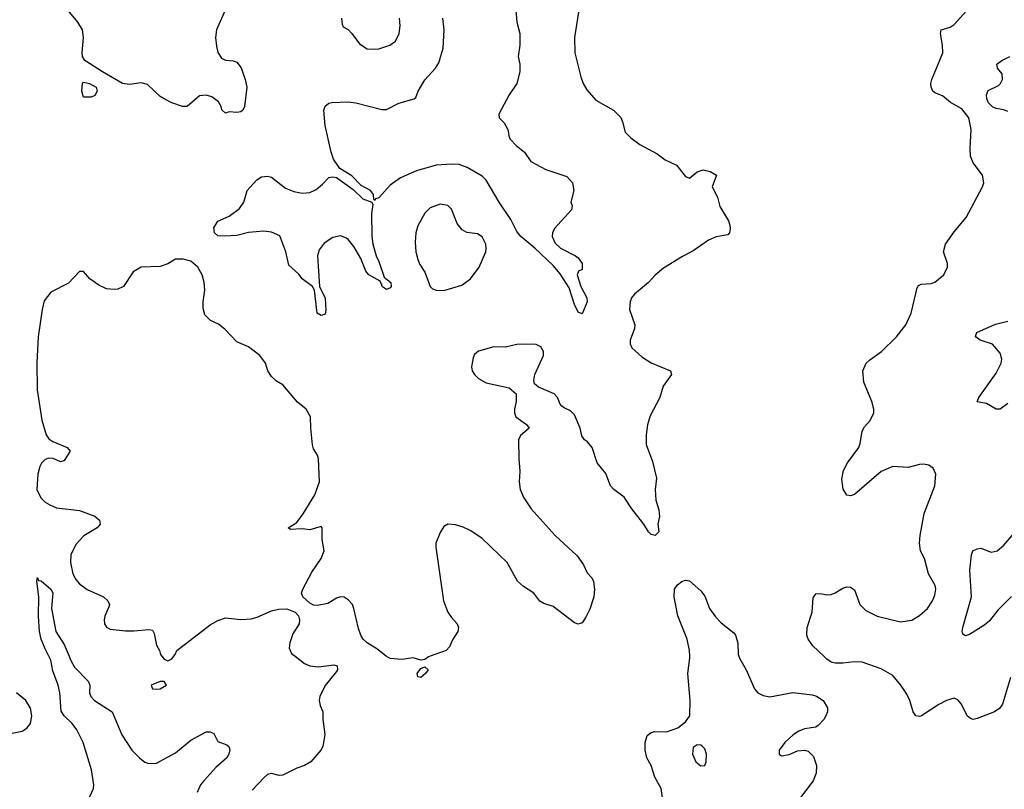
# Model space of a CAD drawing. Header units: inches. Extents: x 1550315 to 1685896, y 510706 to 640504.
# Tile 383 of 452: x 1652797 to 1657932, y 579306 to 583322. Entities that reach past the tile are written whole.
import ezdxf

# ---------------------------------------------------------------- set-up
doc = ezdxf.new("R2010")
doc.units = ezdxf.units.IN
doc.header["$MEASUREMENT"] = 0
doc.layers.add('B6557', color=7, linetype='Continuous')
doc.layers.add('B6558', color=7, linetype='Continuous')

msp = doc.modelspace()

# ---------------------------------------------------------------- linework, layer by layer
at = {"layer": 'B6557', "color": 5}
for points, elevation in [([(1652790, 579081.6), (1652830, 579096.4), (1652889.2, 579089.2), (1652910, 579094.7), (1653050, 579159), (1653115, 579210), (1653154.4, 579250), (1653182.6, 579310), (1653184.5, 579330), (1653172.3, 579407.7), (1653128.3, 579550), (1653096.2, 579616.2), (1653071.5, 579650), (1653029.8, 579690), (1653014.1, 579714.1), (1653006, 579810), (1652998.1, 579850), (1652970, 579924.7), (1652960, 579980), (1652949.8, 580000)], 560), ([(1653054.7, 580000), (1653061.9, 579981.9), (1653083.8, 579943.8), (1653154, 579870), (1653162.6, 579850), (1653162, 579810), (1653167.9, 579790), (1653187.4, 579770), (1653278.9, 579710), (1653330.2, 579590), (1653382.8, 579510), (1653422, 579470), (1653450, 579447.2), (1653470, 579439.7), (1653510, 579442.3), (1653610, 579496.3), (1653690, 579562.7), (1653770, 579605.2), (1653790, 579606), (1653810, 579597.1), (1653830, 579556), (1653877.7, 579537.7), (1653888.5, 579528.5), (1653892.5, 579512.5), (1653888.7, 579490), (1653877.4, 579470), (1653820.2, 579419.8), (1653756.9, 579350), (1653740.9, 579330), (1653722.6, 579290)], 560), ([(1653538.7, 580000), (1653550, 579984.7), (1653570, 579976), (1653590, 579986.8), (1653600.8, 580000)], 580), ([(1654234.4, 580000), (1654282.8, 579962.8), (1654310, 579950.2), (1654355.2, 579944.8), (1654436, 579956), (1654453, 579950), (1654454.9, 579930), (1654450, 579920.9), (1654390, 579847.8), (1654362, 579790), (1654358.6, 579770), (1654363.9, 579743.9), (1654378, 579710), (1654378.4, 579670), (1654388.2, 579591.8), (1654378, 579530), (1654368, 579510), (1654314.9, 579450), (1654282, 579430), (1654243.1, 579416.9), (1654170, 579379.1), (1654150, 579378.3), (1654110, 579388.2), (1654090, 579383), (1654072.1, 579367.9), (1654010, 579300.7)], 580), ([(1654937.4, 580000), (1654930, 579997.3), (1654910, 579983.6), (1654890, 579980.4), (1654850, 579991.9), (1654790, 579983.4), (1654730, 579988.7), (1654710, 579998.3), (1654707.9, 580000)], 580), ([(1656151.8, 579250), (1656142.7, 579310), (1656110, 579369), (1656089.7, 579430), (1656068.4, 579470), (1656059.7, 579510), (1656058.7, 579550), (1656070, 579586), (1656090, 579602.8), (1656110, 579607.3), (1656170, 579606), (1656230, 579626.8), (1656270, 579657.3), (1656291.3, 579690), (1656294, 579770), (1656282.3, 579910), (1656292.1, 579990), (1656291.9, 580000)], 580), ([(1656547.4, 580000), (1656550.3, 579990), (1656586.7, 579930), (1656630, 579830.7), (1656646.4, 579810), (1656675.3, 579795.2), (1656710, 579789.1), (1656830, 579810.4), (1656930, 579798.4), (1656952, 579792), (1656986.8, 579770), (1657010, 579731.3), (1657010.4, 579710), (1657001.6, 579690), (1656990.4, 579670), (1656961.4, 579638.6), (1656950, 579629.5), (1656890, 579621.6), (1656860.7, 579610), (1656830.8, 579590), (1656786.8, 579550), (1656758, 579510), (1656758, 579490), (1656770, 579481), (1656810, 579487.7), (1656854.2, 579505.8), (1656890, 579510.6), (1656910, 579504.9), (1656936.7, 579476.7), (1656953.4, 579430), (1656950.3, 579390), (1656935.3, 579350), (1656858.9, 579250)], 580), ([(1657963.7, 579890), (1657922.8, 579750), (1657908.3, 579730), (1657880.2, 579710), (1657790, 579676.2), (1657770, 579670.8), (1657755.2, 579675.2), (1657739.1, 579690), (1657709.6, 579750), (1657690, 579773.3), (1657670, 579781.6), (1657631, 579770), (1657590, 579748), (1657501, 579690), (1657490, 579685.1), (1657470, 579689.6), (1657456.2, 579710), (1657439.7, 579770), (1657422.9, 579802.9), (1657392.8, 579850), (1657350, 579900.5), (1657290, 579933.7), (1657190, 579969.6), (1657148.3, 579971.7), (1657090, 579963.7), (1657050, 579963.7), (1657030, 579969.4), (1657005.8, 579985.8), (1656991, 580000)], 580), ([(1652750, 579597.5), (1652810, 579609.2), (1652835.1, 579624.9), (1652853.1, 579650), (1652860.8, 579690), (1652853.1, 579730), (1652829.8, 579769.8), (1652781.2, 579810)], 580)]:
    msp.add_lwpolyline(points, dxfattribs=dict(at, elevation=elevation))
at = {"layer": 'B6557', "color": 5, "elevation": 580}
for points in [[(1654890, 579889.5), (1654873.6, 579893.6), (1654869.7, 579910), (1654890, 579937.1), (1654910, 579944.9), (1654927.3, 579930), (1654914.4, 579910)], [(1653529.3, 579869.3), (1653483, 579850), (1653490.7, 579830.7), (1653510, 579827.7), (1653530, 579830.6), (1653562.7, 579850), (1653550, 579869)], [(1656330, 579538.7), (1656310, 579524), (1656305.7, 579490), (1656323.7, 579450), (1656350, 579428.5), (1656370, 579430.7), (1656377.7, 579450), (1656379.8, 579490), (1656370, 579517.6), (1656357.6, 579530), (1656350, 579536.3)]]:
    msp.add_lwpolyline(points, close=True, dxfattribs=at)
at = {"layer": 'B6558', "color": 5}
for points, elevation in [([(1655721.8, 583430), (1655690.2, 583229.8), (1655692.9, 583150), (1655724.2, 583024.2), (1655736.1, 582990), (1655755.3, 582955.3), (1655802, 582902), (1655894, 582850), (1655931.8, 582811.8), (1655941.7, 582790), (1655955.4, 582735.4), (1655985, 582704.9), (1656031.3, 582671.3), (1656121.4, 582621.4), (1656164, 582590), (1656222.2, 582562.2), (1656270, 582504.4), (1656290, 582494.4), (1656330, 582528.8), (1656362.2, 582537.8), (1656397.3, 582530), (1656430.5, 582510), (1656408.5, 582450), (1656436.3, 582396.3), (1656447.8, 582347.8), (1656493, 582273), (1656501.1, 582250), (1656502.3, 582230), (1656498.6, 582210), (1656490, 582199.1), (1656430, 582188.3), (1656390, 582172.2), (1656310, 582115.4), (1656253.1, 582086.9), (1656155.3, 582024.7), (1656111.6, 581988.5), (1656077.1, 581950), (1656003.8, 581890), (1655988.4, 581870), (1655981.3, 581850), (1655977.6, 581810), (1656005.7, 581730), (1656003.1, 581710), (1655980.3, 581650), (1655980.3, 581630), (1655990, 581610.6), (1656042.6, 581562.6), (1656090, 581531.6), (1656191, 581490), (1656196, 581470), (1656153, 581410), (1656134.9, 581350), (1656085.1, 581254.9), (1656071.3, 581208.7), (1656064.1, 581155.9), (1656064.7, 581104.7), (1656097, 581017), (1656117.6, 580930), (1656111.9, 580870), (1656114.5, 580814.5), (1656130, 580764.7), (1656134.4, 580730), (1656124.9, 580690), (1656130.6, 580649.4), (1656112, 580630), (1656090, 580636), (1656076, 580650), (1656052.7, 580690), (1655989.7, 580770), (1655950, 580829.6), (1655896.3, 580870), (1655879.1, 580890), (1655853.2, 580953.2), (1655809, 581009), (1655783.1, 581090), (1655759, 581119), (1655742.7, 581130), (1655729.3, 581150), (1655720.7, 581190), (1655690, 581260.9), (1655670, 581280.7), (1655635.9, 581295.9), (1655625.4, 581305.4), (1655616.2, 581316.2), (1655602, 581350), (1655585.2, 581370), (1655503.7, 581403.7), (1655482.7, 581422.7), (1655479, 581439), (1655483.7, 581470), (1655529.4, 581570), (1655529.5, 581590), (1655515.6, 581615.6), (1655490, 581627.8), (1655469.7, 581629.7), (1655390, 581626.4), (1655330, 581613.7), (1655270, 581615.1), (1655190, 581591.8), (1655170, 581575.1), (1655161.8, 581558.2), (1655153.1, 581510), (1655157.4, 581490), (1655168.8, 581470), (1655190, 581450.3), (1655230, 581427), (1655350, 581400.7), (1655386, 581370), (1655387.3, 581330), (1655378, 581290), (1655378, 581270), (1655385.5, 581250), (1655440.7, 581210), (1655454.8, 581190), (1655408.6, 581151.4), (1655398, 581130), (1655399.5, 581030), (1655405.8, 580965.9), (1655402.3, 580910), (1655408, 580870), (1655427, 580827), (1655464.6, 580770), (1655590, 580630.4), (1655704.8, 580524.8), (1655737.6, 580477.6), (1655756, 580436), (1655780.5, 580410), (1655790, 580391), (1655794.6, 580350), (1655791.8, 580310), (1655770, 580246.6), (1655750, 580203.7), (1655730, 580174.5), (1655710, 580167.6), (1655690, 580175.1), (1655579, 580259), (1655530, 580274.8), (1655510, 580288.3), (1655478.9, 580330), (1655425, 580365), (1655392.7, 580392.7), (1655339.3, 580490), (1655210, 580614.8), (1655150, 580654), (1655110, 580673.1), (1655070, 580686.6), (1655030.4, 580689.6), (1655010, 580677.2), (1654990, 580646.6), (1654967.9, 580590), (1654967.9, 580570), (1655007, 580290), (1655030.9, 580230.9), (1655050, 580201.6), (1655078.4, 580170), (1655086, 580150), (1655081.6, 580130), (1655054, 580086), (1655038.9, 580050), (1655021.3, 580030), (1654937.4, 580000)], 580), ([(1653868.8, 583371.2), (1653823.1, 583270), (1653819.1, 583230), (1653823.5, 583183.5), (1653830.9, 583150.9), (1653850, 583122), (1653871, 583111), (1653910, 583107.3), (1653930, 583100.7), (1653951.8, 583071.8), (1653973.7, 583010), (1653981.1, 582970), (1653970.4, 582869.6), (1653961, 582850), (1653950, 582841.2), (1653930, 582837.2), (1653890, 582841.2), (1653870, 582834), (1653852.1, 582852.1), (1653847.8, 582870), (1653833.5, 582893.5), (1653799.8, 582919.8), (1653770, 582928.6), (1653735.8, 582924.2), (1653670, 582869.2), (1653646, 582870), (1653590, 582888.7), (1653550, 582908.7), (1653530, 582922), (1653464.5, 582984.5), (1653430, 582992.3), (1653370, 582983.6), (1653334, 582990), (1653230, 583049.6), (1653137, 583110), (1653124.4, 583130), (1653122.6, 583150), (1653129.4, 583230), (1653125.2, 583270), (1653101.2, 583310), (1653049.4, 583370)], 560), ([(1655383, 583390), (1655390.3, 583310), (1655406, 583250), (1655404.9, 583190), (1655397.6, 583130), (1655405.3, 583090), (1655404.9, 583050), (1655390, 582989), (1655350, 582929.2), (1655296.3, 582830), (1655297.3, 582810), (1655323.4, 582783.4), (1655343.8, 582750), (1655350.4, 582710), (1655357.7, 582697.7), (1655386.1, 582666.1), (1655430, 582630.8), (1655462.5, 582582.5), (1655540.3, 582540.3), (1655650, 582503.8), (1655680.4, 582470), (1655688, 582430), (1655671.3, 582370), (1655678, 582350), (1655674.8, 582330), (1655587, 582233), (1655576.4, 582210), (1655574.4, 582190), (1655590, 582156.3), (1655617.1, 582130), (1655696.3, 582090), (1655710, 582079.3), (1655730.3, 582050), (1655730, 582018), (1655710.9, 582009.1), (1655704.9, 581990), (1655724.4, 581930), (1655755.6, 581870), (1655757, 581850), (1655730, 581788), (1655710, 581796), (1655690, 581836), (1655662.2, 581922.2), (1655616.7, 581996.7), (1655579.3, 582039.3), (1655484.5, 582130), (1655410, 582190.9), (1655390, 582217.3), (1655359.2, 582279.2), (1655297.3, 582370), (1655230, 582484.4), (1655210, 582504.8), (1655130.8, 582550.8), (1655090, 582566.1), (1655050, 582569), (1654970, 582562.7), (1654867.1, 582532.9), (1654783, 582497), (1654730, 582459.4), (1654670, 582392), (1654653.4, 582386.6), (1654650, 582378), (1654644, 582384), (1654642.9, 582410), (1654627, 582430), (1654577.5, 582457.5), (1654530, 582507.6), (1654466.3, 582546.3), (1654433.6, 582593.6), (1654421.4, 582630), (1654389.6, 582770.4), (1654382.7, 582850), (1654390, 582871), (1654410, 582886), (1654426, 582890), (1654510, 582894), (1654550, 582888.2), (1654686.3, 582853.7), (1654710, 582853.4), (1654773.9, 582886.1), (1654855.3, 582910), (1654863.2, 582916.8), (1654874.7, 582950), (1654910, 583008.7), (1654965.1, 583070), (1654983.3, 583096.7), (1655006.3, 583173.7), (1655011.2, 583268.8), (1655004.3, 583330)], 560), ([(1656991, 580000), (1656934.2, 580054.2), (1656909.2, 580090), (1656902.7, 580110), (1656904.5, 580150), (1656929.5, 580230), (1656935.5, 580304.5), (1656950, 580326), (1656970, 580327.3), (1657010, 580320.5), (1657030, 580323), (1657050, 580330.5), (1657090, 580356.3), (1657110, 580362), (1657130, 580360.7), (1657150, 580346), (1657178.4, 580270), (1657210, 580239.3), (1657269, 580209), (1657390, 580180.4), (1657450, 580188.7), (1657490, 580212.7), (1657531.2, 580250), (1657558.3, 580290), (1657570, 580318.8), (1657575.4, 580350), (1657571.2, 580370), (1657536.2, 580430), (1657516, 580510), (1657495.1, 580550), (1657489.7, 580589.7), (1657492.8, 580630), (1657514.6, 580745.4), (1657569.6, 580890), (1657574.5, 580950), (1657561.6, 580981.6), (1657538, 580998), (1657510, 581002.4), (1657490, 581001.3), (1657430, 580985.4), (1657350, 580989.8), (1657290, 580965.1), (1657150, 580844.5), (1657130, 580838), (1657110, 580841.2), (1657091.9, 580871.9), (1657084.9, 580924.9), (1657094, 580970), (1657114.7, 581010), (1657174, 581090), (1657181.1, 581110), (1657190, 581174.8), (1657202.9, 581197.1), (1657231.8, 581230), (1657251.6, 581270), (1657251.3, 581290), (1657241.4, 581330), (1657199.9, 581430), (1657193.8, 581490), (1657211.5, 581530), (1657230, 581547.8), (1657291.2, 581590), (1657370, 581667.6), (1657418.2, 581730), (1657446, 581790), (1657478, 581922), (1657484.9, 581935.1), (1657498.4, 581941.6), (1657550, 581946), (1657570, 581952.2), (1657616.3, 581990), (1657635.4, 582030), (1657636, 582050), (1657614.5, 582110), (1657625.1, 582150), (1657670, 582215.5), (1657734, 582290), (1657818.4, 582450), (1657824.5, 582470), (1657818, 582510), (1657770, 582575.1), (1657756.4, 582610), (1657754.2, 582650), (1657759.8, 582750), (1657747.4, 582810), (1657710, 582857.3), (1657651.6, 582890), (1657610, 582925.1), (1657570, 582939.7), (1657559.7, 582950), (1657551.1, 582970), (1657549.7, 582990), (1657554.7, 583010), (1657611.6, 583148.4), (1657610.4, 583190), (1657598.5, 583250), (1657603.6, 583270), (1657650, 583282.7), (1657670, 583296.5), (1657750, 583386)], 580), ([(1654476.3, 583330), (1654478.8, 583298.8), (1654484.9, 583284.9), (1654510, 583271), (1654530, 583250.8), (1654570, 583195.5), (1654610, 583170.5), (1654650, 583168.2), (1654670, 583170.6), (1654728, 583190), (1654757.2, 583210), (1654776, 583250), (1654780.9, 583290), (1654778, 583330)], 580), ([(1657950, 582842.4), (1657930, 582851.8), (1657890, 582858.5), (1657870, 582867.1), (1657850, 582888.7), (1657841.8, 582910), (1657839.8, 582930), (1657847.4, 582952.6), (1657901, 582979), (1657911.4, 582988.6), (1657922, 583010), (1657920.1, 583040.1), (1657897.2, 583070), (1657893.2, 583090), (1657919, 583110), (1657961.2, 583130)], 560), ([(1654707.9, 580000), (1654659.2, 580039.2), (1654609.3, 580070), (1654589.4, 580090), (1654577, 580110), (1654564.9, 580144.9), (1654540.4, 580250), (1654532.2, 580270), (1654510, 580295.1), (1654490, 580308), (1654470, 580309.7), (1654450, 580303), (1654403.8, 580276.2), (1654350, 580264.2), (1654330, 580267.6), (1654310, 580277.6), (1654274, 580310), (1654267.8, 580330), (1654273.3, 580350), (1654321.4, 580438.6), (1654370, 580510.7), (1654384.7, 580550), (1654374, 580610), (1654375.3, 580670), (1654370, 580678), (1654310, 580659.3), (1654270, 580665.2), (1654210, 580662), (1654198, 580670), (1654242, 580698), (1654276.3, 580743.7), (1654336.6, 580843.4), (1654361.4, 580910), (1654356.1, 581030), (1654349.7, 581050), (1654330, 581082), (1654324.1, 581104.1), (1654315.4, 581190), (1654314.7, 581250), (1654291.6, 581290), (1654246.6, 581326.6), (1654170, 581417), (1654136.3, 581436.3), (1654110, 581459.3), (1654091.8, 581490), (1654078.4, 581530), (1654049.5, 581570), (1653990, 581614.3), (1653930, 581641.6), (1653867.6, 581707.6), (1653833.5, 581733.5), (1653792.9, 581752.9), (1653762.7, 581782.7), (1653754.2, 581814.2), (1653754, 581850), (1653762.9, 581910), (1653759.6, 581950), (1653749.6, 581990), (1653726.6, 582030), (1653690, 582062), (1653650, 582072.3), (1653610, 582072), (1653570, 582047.3), (1653530, 582034.7), (1653430, 582030.8), (1653390, 582006.3), (1653338, 581930), (1653310, 581915.4), (1653290, 581913.3), (1653250, 581918.3), (1653210, 581936.3), (1653162.7, 581970), (1653130, 582008.7), (1653110, 582008.7), (1653052.1, 581947.9), (1652959.9, 581900.1), (1652925.8, 581854.2), (1652914.3, 581810), (1652893, 581667), (1652886.5, 581533.5), (1652889.1, 581390), (1652912.8, 581232.8), (1652935.5, 581155.5), (1652950, 581134.9), (1652970, 581120.5), (1653044.7, 581090), (1653061, 581070), (1653030, 581022), (1653022, 581018), (1653010, 581014), (1652972.3, 581032.3), (1652950, 581034.5), (1652930, 581027), (1652911.6, 581008.5), (1652901.7, 580990), (1652891.6, 580950), (1652886.4, 580870), (1652907.1, 580827.1), (1652930, 580804.9), (1652954.8, 580790), (1652990, 580774.9), (1653110, 580761.3), (1653190, 580730.4), (1653213.4, 580710), (1653217.3, 580690), (1653200.7, 580670), (1653131.2, 580628.8), (1653090, 580582.9), (1653063.6, 580530), (1653061.8, 580490), (1653074.5, 580430), (1653090, 580401.5), (1653110, 580378), (1653150, 580349.1), (1653234, 580310), (1653256.3, 580290), (1653264.9, 580270), (1653262.5, 580257.5), (1653240.7, 580210), (1653237.3, 580190), (1653238.8, 580170), (1653250, 580151.3), (1653270, 580141), (1653350, 580133), (1653392.2, 580132.2), (1653470, 580140.4), (1653490, 580136.3), (1653499.2, 580119.2), (1653510, 580058), (1653526.8, 580030), (1653531.3, 580010), (1653538.7, 580000)], 580), ([(1657950, 581319.3), (1657910, 581289.2), (1657890, 581289), (1657838.6, 581318.6), (1657790, 581328.7), (1657799, 581350), (1657890, 581477.1), (1657915.6, 581530), (1657919.2, 581550), (1657910, 581582), (1657870, 581629.6), (1657806.6, 581650), (1657785.8, 581665.8), (1657782.4, 581670), (1657789.6, 581690), (1657886.3, 581733.7), (1657950, 581749.3)], 560), ([(1657970, 580312.8), (1657899.1, 580240.9), (1657854.8, 580185.2), (1657830, 580164.2), (1657750, 580114), (1657730, 580107), (1657716, 580116), (1657712.3, 580130), (1657715.6, 580150), (1657761.6, 580310), (1657752.1, 580450), (1657760.5, 580530), (1657767.8, 580550), (1657790, 580561.6), (1657810, 580563.8), (1657864.2, 580544.2), (1657895.6, 580550), (1657930, 580580.2), (1658058.8, 580730)], 560), ([(1652949.8, 580000), (1652930, 580038.7), (1652909.9, 580089.9), (1652900.6, 580130), (1652895.4, 580210), (1652897.2, 580310), (1652887.5, 580392.5), (1652890, 580410.7), (1652895.3, 580395.3), (1652910, 580394.4), (1652959.5, 580350), (1652970, 580330.6), (1652963.2, 580250), (1652985.2, 580130), (1653030, 580062.4), (1653054.7, 580000)], 560), ([(1656291.9, 580000), (1656291, 580031), (1656278.9, 580090), (1656229.7, 580210.3), (1656209.6, 580310.3), (1656212.7, 580350), (1656227.5, 580372.5), (1656249.6, 580390.4), (1656270, 580397.1), (1656290, 580394.4), (1656350, 580342), (1656370, 580314), (1656395.3, 580250), (1656425.3, 580205.2), (1656455.4, 580175.4), (1656522.4, 580122.4), (1656530.3, 580110.3), (1656542.4, 580070), (1656544.6, 580010), (1656547.4, 580000)], 580), ([(1653600.8, 580000), (1653609, 580010), (1653616, 580030), (1653790, 580164.9), (1653830, 580187.4), (1653870, 580200.3), (1653950, 580192.6), (1654003.9, 580196.1), (1654035.5, 580204.5), (1654110, 580237.6), (1654146.4, 580246.4), (1654190, 580246.8), (1654234.8, 580230), (1654252, 580212), (1654257.1, 580190), (1654254.4, 580170), (1654222, 580118), (1654206, 580070), (1654202.5, 580042.5), (1654214.9, 580014.9), (1654234.4, 580000)], 580)]:
    msp.add_lwpolyline(points, dxfattribs=dict(at, elevation=elevation))
for points, elevation in [([(1653130, 582918), (1653121.2, 582950), (1653125.2, 582990), (1653130, 582996), (1653162, 582990), (1653196, 582970), (1653202, 582950), (1653190, 582926), (1653170, 582918)], 560), ([(1654270, 582416.9), (1654310, 582421.1), (1654344.1, 582435.9), (1654376.8, 582463.2), (1654410, 582499.5), (1654430, 582503), (1654450, 582499.1), (1654535.8, 582435.8), (1654587.3, 582387.3), (1654634, 582370), (1654638.5, 582358.5), (1654631.8, 582310), (1654633.7, 582190), (1654638.4, 582150), (1654655.8, 582090), (1654670, 582061), (1654698, 581978), (1654732.7, 581950), (1654734, 581930), (1654730, 581922), (1654710, 581914), (1654690, 581928.7), (1654677.5, 581957.5), (1654618.4, 581990), (1654603, 582010), (1654576.2, 582076.2), (1654539.2, 582139.2), (1654512.9, 582172.9), (1654502, 582182), (1654470, 582194), (1654430, 582186.3), (1654384.4, 582155.6), (1654359.3, 582120.7), (1654350.3, 582090), (1654361, 581930), (1654390.4, 581869.6), (1654393.4, 581806.6), (1654390, 581786), (1654370, 581778), (1654349.2, 581790), (1654335.3, 581910), (1654324, 581930), (1654270, 581969.5), (1654253.9, 581993.9), (1654200.7, 582040.7), (1654186, 582110), (1654154.2, 582194.2), (1654110, 582213.2), (1654070, 582219.3), (1653990, 582212), (1653930, 582196.2), (1653867.9, 582192.1), (1653830, 582194), (1653814, 582210), (1653810, 582236), (1653830, 582270.5), (1653890, 582296.3), (1653942.8, 582337.2), (1653965.6, 582370), (1653984, 582430), (1654034, 582486), (1654058.4, 582501.6), (1654090, 582505.5), (1654110, 582500.5), (1654183.7, 582443.7), (1654226.4, 582426.4)], 560), ([(1654990, 582359.5), (1654938.8, 582341.2), (1654910, 582313.2), (1654873.7, 582246.3), (1654863.7, 582210), (1654859, 582161), (1654864, 582110), (1654873.4, 582070), (1654884.1, 582044.1), (1654910, 582004), (1654938.5, 581930), (1654950, 581916.9), (1654970, 581910.2), (1655010, 581909.2), (1655103.2, 581936.8), (1655148, 581970), (1655193.5, 582030), (1655228.4, 582110), (1655229.7, 582130), (1655227.8, 582150), (1655209.6, 582189.6), (1655184.2, 582204.2), (1655130, 582211.3), (1655104.7, 582224.7), (1655078.8, 582258.8), (1655050, 582334), (1655030, 582353.2)], 580)]:
    msp.add_lwpolyline(points, close=True, dxfattribs=dict(at, elevation=elevation))

doc.saveas('drawing.dxf')
